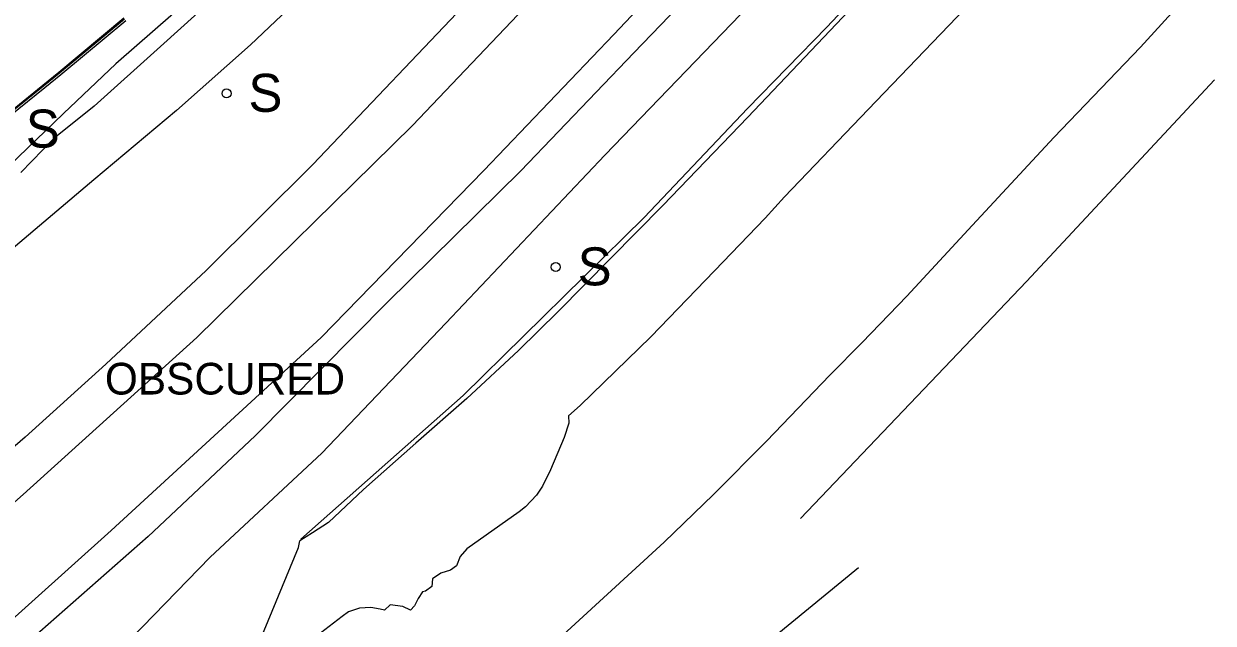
# Model space of a CAD drawing. Extents: x 368532 to 392481, y 10654822 to 10676899.
# Drawn here: x 389291.1 to 389478.8, y 10655798.6 to 10655893.3 of the extents above; entities that cross this region are included whole.
import ezdxf

# ---------------------------------------------------------------- set-up
doc = ezdxf.new("R2010")
doc.units = 0
for name, color, linetype in [('p_drainage conc drain', 7, 'Continuous'), ('p_drainage water', 7, 'Continuous'), ('p_dtm obscured area', 7, 'Continuous'), ('p_railroad rr control', 7, 'Continuous'), ('p_road - paved curb', 7, 'Continuous'), ('p_road bridge end', 7, 'Continuous'), ('p_road dirt road', 7, 'Continuous'), ('p_structure fence', 7, 'Continuous'), ('p_structure sign', 7, 'Continuous')]:
    doc.layers.add(name, color=color, linetype=linetype)

msp = doc.modelspace()

# ---------------------------------------------------------------- linework, layer by layer
at = {"layer": 'p_drainage conc drain'}
for p, q in [((389431.41, 10655906.02), (389405.33, 10655878.54)), ((389478.95, 10655884.4), (389449.31, 10655852.59)), ((389405.33, 10655878.54), (389391.91, 10655864.58)), ((389391.91, 10655864.58), (389375.43, 10655847.85)), ((389449.31, 10655852.59), (389413.67, 10655815.18)), ((389375.43, 10655847.85), (389369.14, 10655841.7)), ((389369.14, 10655841.7), (389361.03, 10655834.13)), ((389361.03, 10655834.13), (389352.99, 10655827.07)), ((389352.99, 10655827.07), (389344.72, 10655819.75)), ((389344.72, 10655819.75), (389339.17, 10655814.55)), ((389339.17, 10655814.55), (389336.68, 10655812.88)), ((389336.68, 10655812.88), (389334.69, 10655811.64)), ((389334.45, 10655810.6), (389334.69, 10655811.64)), ((389321.55, 10655779.4), (389334.45, 10655810.6))]:
    msp.add_line(p, q, dxfattribs=at)
at = {"layer": 'p_drainage water'}
for p, q in [((389467.28, 10655889.6), (389477.39, 10655900.66)), ((389424.34, 10655879.73), (389439.59, 10655895.63)), ((389453.61, 10655875.33), (389467.28, 10655889.6)), ((389411.1, 10655865.94), (389424.34, 10655879.73)), ((389440.08, 10655860.72), (389453.61, 10655875.33)), ((389411.1, 10655865.94), (389408.05, 10655862.57)), ((389408.05, 10655862.57), (389400.1, 10655854.24)), ((389430.4, 10655850.26), (389440.08, 10655860.72)), ((389400.1, 10655854.24), (389395.78, 10655849.77)), ((389430.4, 10655850.26), (389423.36, 10655842.96)), ((389395.78, 10655849.77), (389390.02, 10655843.87)), ((389390.02, 10655843.87), (389378.88, 10655832.99)), ((389423.36, 10655842.96), (389418.29, 10655837.8)), ((389418.29, 10655837.8), (389408.27, 10655827.38)), ((389378.88, 10655832.99), (389377.06, 10655831.38)), ((389377.06, 10655831.38), (389377.08, 10655830.22)), ((389377.08, 10655830.22), (389376.38, 10655827.97)), ((389376.38, 10655827.97), (389374.2, 10655822.84)), ((389399.9, 10655818.98), (389408.27, 10655827.38)), ((389374.2, 10655822.84), (389372.95, 10655820.26)), ((389372.95, 10655820.26), (389372, 10655818.84)), ((389372, 10655818.84), (389370.24, 10655816.99)), ((389392.14, 10655811.44), (389399.9, 10655818.98)), ((389370.24, 10655816.99), (389369.27, 10655816.24)), ((389369.27, 10655816.24), (389361.02, 10655810.38)), ((389372.76, 10655793.64), (389392.14, 10655811.44)), ((389359.97, 10655809.15), (389359.39, 10655807.69)), ((389361.02, 10655810.38), (389359.97, 10655809.15)), ((389358.41, 10655807.02), (389356.9, 10655806.56)), ((389359.39, 10655807.69), (389358.41, 10655807.02)), ((389355.57, 10655805.64), (389355.49, 10655804.42)), ((389356.9, 10655806.56), (389355.57, 10655805.64)), ((389354.02, 10655803.61), (389353.32, 10655802.56)), ((389354.48, 10655803.67), (389354.02, 10655803.61)), ((389355.49, 10655804.42), (389354.48, 10655803.67)), ((389348.93, 10655801.52), (389348.04, 10655800.72)), ((389350.94, 10655801.28), (389348.93, 10655801.52)), ((389352.77, 10655801.36), (389352.14, 10655800.72)), ((389353.32, 10655802.56), (389352.77, 10655801.36)), ((389341.35, 10655799.68), (389337.24, 10655796.52)), ((389342.32, 10655800.42), (389341.35, 10655799.68)), ((389344.06, 10655801), (389342.32, 10655800.42)), ((389345.89, 10655801.12), (389344.06, 10655801)), ((389347.32, 10655800.83), (389345.89, 10655801.12)), ((389348.04, 10655800.72), (389347.32, 10655800.83)), ((389352.14, 10655800.72), (389350.94, 10655801.28))]:
    msp.add_line(p, q, dxfattribs=at)
at = {"layer": 'p_dtm obscured area'}
for points in [[(389398.39, 10655929.9), (389387.79, 10655914.44), (389352.45, 10655877.19), (389318.4, 10655843.73), (389291.04, 10655818.93), (389274.52, 10655804.37), (389255.97, 10655789.79), (389232.34, 10655771.27), (389216.7, 10655760.53), (389195.11, 10655746.64), (389172.75, 10655732.92), (389148.89, 10655719.58), (389132.11, 10655710.56), (389115.04, 10655702.06), (389101.88, 10655696.1), (389096.73, 10655693.74), (389084.08, 10655688.47), (389073.36, 10655684.06), (389066.96, 10655681.45)], [(389072.66, 10655665.91), (389100.05, 10655678.44), (389117.8, 10655686.5), (389163.15, 10655711.35), (389173.15, 10655718.04), (389189.36, 10655728.65), (389225.55, 10655751.08), (389239.35, 10655758.87), (389253.93, 10655769.8), (389279.27, 10655790.27), (389304.92, 10655813.27), (389338.05, 10655843.75), (389363.71, 10655870.12), (389384.2, 10655891.56), (389401.78, 10655910.19)]]:
    msp.add_lwpolyline(points, dxfattribs=at)
at = {"layer": 'p_railroad rr control'}
msp.add_lwpolyline([(389397.66, 10655936.32), (389382.61, 10655919.52), (389362.55, 10655898.28), (389336.74, 10655871.07), (389319.9, 10655854.34), (389304.04, 10655839.55), (389291.32, 10655828.02), (389280.25, 10655818.42), (389265.81, 10655806.28), (389251.24, 10655795.14), (389230.34, 10655779.25), (389207.01, 10655762.28), (389192.03, 10655752.79), (389173.82, 10655741.7), (389153.38, 10655729.97), (389137.39, 10655720.96), (389117.28, 10655710.61), (389107.76, 10655705.86), (389092.83, 10655699.33), (389076.78, 10655692.38), (389065.55, 10655687.8)], dxfattribs=at)
at = {"layer": 'p_road - paved curb'}
for p, q in [((389296.64, 10655885.65), (389306.89, 10655894.19)), ((389296.74, 10655885.53), (389306.99, 10655894.07)), ((389296.96, 10655885.26), (389307.21, 10655893.81)), ((389294.13, 10655883.6), (389296.64, 10655885.65)), ((389294.22, 10655883.48), (389296.74, 10655885.53)), ((389294.45, 10655883.21), (389296.96, 10655885.26)), ((389287.3, 10655878.06), (389294.13, 10655883.6)), ((389287.39, 10655877.94), (389294.22, 10655883.48)), ((389287.61, 10655877.67), (389294.45, 10655883.21))]:
    msp.add_line(p, q, dxfattribs=at)
at = {"layer": 'p_road bridge end'}
for p, q in [((389318, 10655897.75), (389305.66, 10655886.92)), ((389305.66, 10655886.92), (389297.38, 10655879.09)), ((389297.38, 10655879.09), (389287.4, 10655869.5))]:
    msp.add_line(p, q, dxfattribs=at)
at = {"layer": 'p_road dirt road'}
for p, q in [((389427.8, 10655919.59), (389402.74, 10655893.24)), ((389401.21, 10655903.07), (389387.37, 10655888.69)), ((389324.36, 10655900.25), (389312.69, 10655889.66)), ((389336.99, 10655899.55), (389326.9, 10655889.94)), ((389402.74, 10655893.24), (389382.79, 10655872.53)), ((389312.69, 10655889.66), (389302.23, 10655880.26)), ((389326.9, 10655889.94), (389315.23, 10655879.56)), ((389387.37, 10655888.69), (389369.54, 10655870.05)), ((389302.23, 10655880.26), (389295.86, 10655875.18)), ((389315.23, 10655879.56), (389302.17, 10655868.65)), ((389295.86, 10655875.18), (389290.65, 10655869.79)), ((389382.79, 10655872.53), (389357.68, 10655845.98)), ((389369.54, 10655870.05), (389348.47, 10655849.3)), ((389302.17, 10655868.65), (389289.14, 10655857.6)), ((389348.47, 10655849.3), (389327.62, 10655828.23)), ((389357.68, 10655845.98), (389338.12, 10655825.49)), ((389327.62, 10655828.23), (389310.72, 10655812.32)), ((389338.12, 10655825.49), (389320.53, 10655809.04)), ((389310.72, 10655812.32), (389292.35, 10655796.14)), ((389320.53, 10655809.04), (389303.33, 10655791.37)), ((389422.81, 10655807.36), (389402.18, 10655790.51))]:
    msp.add_line(p, q, dxfattribs=at)
at = {"layer": 'p_structure fence'}
for p, q in [((389447.9, 10655924.62), (389417.78, 10655892.73)), ((389417.78, 10655892.73), (389405.27, 10655879.88)), ((389405.27, 10655879.88), (389388.99, 10655862.71)), ((389388.99, 10655862.71), (389360.43, 10655834.58)), ((389360.43, 10655834.58), (389334.81, 10655811.92)), ((389334.81, 10655811.92), (389334.81, 10655811.91))]:
    msp.add_line(p, q, dxfattribs=at)
at = {"layer": 'p_structure sign'}
for centre in [(389323.1, 10655882.27), (389375.04, 10655854.87)]:
    msp.add_circle(centre, 0.713, dxfattribs=at)

# ---------------------------------------------------------------- texts
at = {"layer": 'p_dtm obscured area'}
msp.add_text(' OBSCURED', height=5, dxfattribs=at).set_placement((389302.05, 10655834.74))
at = {"layer": 'p_structure sign'}
for p in [(389326.56, 10655879.37), (389291.44, 10655873.72), (389378.5, 10655851.97)]:
    msp.add_text('S', height=6, dxfattribs=at).set_placement(p)

doc.saveas('drawing.dxf')
